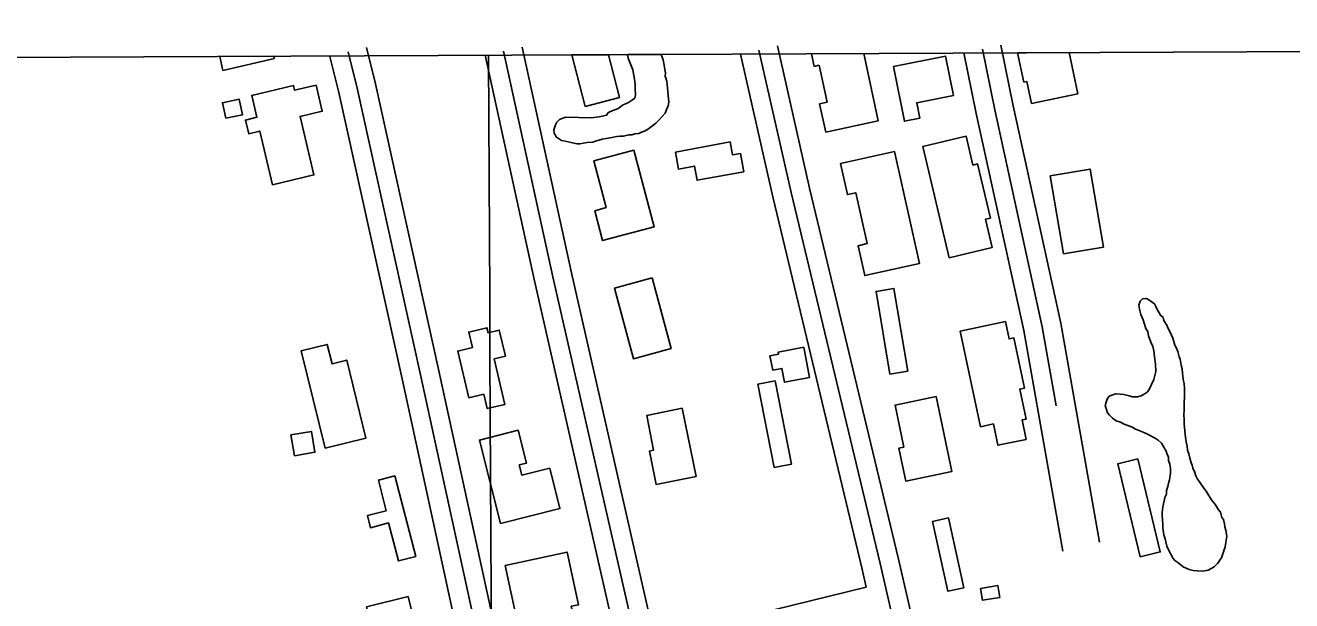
# Model space of a CAD drawing. Extents: x 3424494 to 3462436, y 522220 to 547718.
# Drawn here: x 3454557 to 3455564, y 545479 to 545936 of the extents above; entities that cross this region are included whole.
import ezdxf

# ---------------------------------------------------------------- set-up
doc = ezdxf.new("R2010")
doc.units = 0
for name, color, linetype in [('V-BLDG-OTLN', 7, 'Continuous'), ('V-GRID-FRAM', 7, 'Continuous'), ('V-GRID-MAJR', 7, 'Continuous'), ('V-ROAD-CNTR', 7, 'Continuous'), ('V-SITE-VEGE', 7, 'Continuous')]:
    doc.layers.add(name, color=color, linetype=linetype)

msp = doc.modelspace()

# ---------------------------------------------------------------- linework, layer by layer
at = {"layer": 'V-BLDG-OTLN'}
for p, q in [((3454991.3370854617, 545912.4075388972), (3455020.4304700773, 545912.5387184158)), ((3455002.093, 545871.3380000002), (3454991.3370854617, 545912.4075388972)), ((3455020.4304700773, 545912.5387184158), (3455029.352, 545878.478)), ((3455181.7766116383, 545913.2662140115), (3455223.373258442, 545913.4537696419)), ((3455183.951, 545903.275), (3455181.7766116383, 545913.2662140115)), ((3455223.373258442, 545913.4537696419), (3455234.997, 545860.081)), ((3455345.686573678, 545914.005269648), (3455386.776248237, 545914.1905393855)), ((3455350.595, 545890.854), (3455345.686573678, 545914.005269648)), ((3455386.776248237, 545914.1905393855), (3455393.6890000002, 545881.607)), ((3454711.5581807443, 545911.1460403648), (3454754.533305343, 545911.3398114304)), ((3454714.115, 545900.082), (3454711.5581807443, 545911.1460403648)), ((3454754.954, 545909.519), (3454714.115, 545900.082)), ((3454754.533305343, 545911.3398114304), (3454754.954, 545909.519)), ((3455187.9080000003, 545904.137), (3455183.951, 545903.275)), ((3455194.281, 545874.8690000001), (3455187.9080000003, 545904.137)), ((3455352.9620000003, 545891.356), (3455350.595, 545890.854)), ((3455356.696, 545873.7589999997), (3455352.9620000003, 545891.356)), ((3455029.352, 545878.478), (3455002.093, 545871.338)), ((3455188.373, 545873.5810000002), (3455194.281, 545874.8690000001)), ((3455193.292, 545850.998), (3455188.373, 545873.5810000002)), ((3455393.6890000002, 545881.607), (3455356.696, 545873.759)), ((3455234.997, 545860.081), (3455193.292, 545850.998))]:
    msp.add_line(p, q, dxfattribs=at)
for points in [[(3455247.052, 545903.128), (3455288.383, 545911.442), (3455294.668, 545880.202), (3455265.523, 545874.341), (3455267.987, 545862.1), (3455255.799, 545859.649)], [(3454753.427, 545809.26), (3454743.355, 545851.813), (3454734.558, 545849.73), (3454731.9760000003, 545860.652), (3454741.1, 545862.813), (3454736.983, 545880.206), (3454770.1920000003, 545888.067), (3454771.078, 545884.319), (3454788.132, 545888.353), (3454793.025, 545867.679), (3454775.434, 545863.515), (3454786.424, 545817.069)], [(3454716.298, 545862.028), (3454713.681, 545874.4), (3454727.061, 545877.233), (3454729.678, 545864.861)], [(3455073.676, 545835.253), (3455117.319, 545843.2710000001), (3455119.224, 545832.893), (3455125.356, 545834.02), (3455128, 545819.631), (3455090.97, 545812.827), (3455088.914, 545824.0210000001), (3455076.169, 545821.683)], [(3455291.346, 545751.26), (3455270.438, 545839.662), (3455304.8510000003, 545847.799), (3455310.272, 545824.871), (3455313.97, 545825.746), (3455324.149, 545782.713), (3455320.147, 545781.765), (3455325.4560000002, 545759.327)], [(3455040.7490000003, 545836.838), (3455056.971, 545775.805), (3455015.884, 545764.885), (3455009.568, 545788.6460000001), (3455018.77, 545791.0920000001), (3455008.865, 545828.363)], [(3455247.974, 545835.662), (3455267.843, 545746.767), (3455224.241, 545737.02), (3455218.923, 545760.828), (3455226.091, 545762.432), (3455217.0470000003, 545802.8960000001), (3455210.401, 545801.412), (3455204.896, 545826.031)], [(3455382.2770000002, 545754.363), (3455371.734, 545816.327), (3455403.335, 545821.703), (3455413.876, 545759.7390000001)], [(3455055.255, 545735.159), (3455070.271, 545679.039), (3455040.327, 545671.028), (3455025.323, 545727.149)], [(3455244.222, 545658.861), (3455233.228, 545724.437), (3455247.429, 545726.817), (3455258.4250000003, 545661.24)], [(3454909.574, 545639.921), (3454900.696, 545677.059), (3454912.37, 545679.85), (3454909.435, 545692.128), (3454923.9450000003, 545695.596), (3454924.881, 545691.682), (3454933.716, 545693.7930000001), (3454938.664, 545673.0920000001), (3454929.583, 545670.921), (3454938.228, 545634.762), (3454924.142, 545631.395), (3454921.426, 545642.753)], [(3455316.117, 545616.973), (3455300.146, 545692.929), (3455336.036, 545700.476), (3455338.9250000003, 545686.732), (3455342.835, 545687.553), (3455351.213, 545647.701), (3455347.4960000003, 545646.921), (3455352.508, 545623.088), (3455349.237, 545622.4), (3455352.487, 545606.936), (3455330.059, 545602.219), (3455326.4960000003, 545619.156)], [(3454795.366, 545599.974), (3454776.377, 545677.356), (3454797.031, 545682.425), (3454800.813, 545667.007), (3454812.489, 545669.873), (3454827.691, 545607.908)], [(3455180.328, 545656.075), (3455160.44, 545652.291), (3455158.341, 545663.34), (3455151.077, 545661.957), (3455148.904, 545673.383), (3455155.744, 545674.683), (3455155.4450000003, 545676.236), (3455175.757, 545680.098)], [(3455152.9960000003, 545653.446), (3455166.039, 545587.318), (3455152.281, 545584.604), (3455139.237, 545650.732)], [(3455280.9930000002, 545640.992), (3455293.376, 545581.313), (3455256.86, 545573.737), (3455251.4, 545600.06), (3455255.2600000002, 545600.861), (3455248.342, 545634.219)], [(3455079.225, 545631.667), (3455090.128, 545577.5430000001), (3455058.39, 545571.149), (3455053.055, 545597.631), (3455056.287, 545598.283), (3455051.044, 545625.99)], [(3454770.861, 545593.966), (3454768.058, 545610.454), (3454784.421, 545613.237), (3454787.225, 545596.751)], [(3454934.607, 545540.091), (3454918, 545606.387), (3454948.867, 545614.12), (3454955.382, 545588.127), (3454949.648, 545586.689), (3454951.708, 545578.466), (3454973.843, 545584.01), (3454981.877, 545551.932)], [(3455441.319, 545591.432), (3455459.1240000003, 545517.506), (3455443.187, 545513.6680000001), (3455425.38, 545587.596)], [(3454850.735, 545577.979), (3454867.381, 545513.995), (3454853.65, 545510.421), (3454845.8140000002, 545540.535), (3454831.363, 545536.775), (3454828.8710000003, 545546.356), (3454843.944, 545550.278), (3454837.6240000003, 545574.569)], [(3455290.697, 545544.5430000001), (3455302.889, 545488.987), (3455290.324, 545486.231), (3455278.132, 545541.787)], [(3454938.41, 545506.635), (3454987.6520000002, 545517.362), (3454996.75, 545475.608), (3454990.929, 545474.34), (3454995.0700000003, 545455.328), (3454970.926, 545450.069), (3454966.759, 545469.197), (3454947.481, 545465.001)], [(3455316.268, 545488.504), (3455329.953, 545490.851), (3455331.569, 545481.416), (3455317.884, 545479.073)], [(3454861.448, 545481.987), (3454872.741, 545435.817), (3454827.994, 545424.87), (3454822.909, 545445.658), (3454834.466, 545448.486), (3454828.261, 545473.8690000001)]]:
    msp.add_lwpolyline(points, close=True, dxfattribs=at)
at = {"layer": 'V-GRID-FRAM'}
msp.add_lwpolyline([(3428547.811, 545793.176), (3460200.678, 545935.8960000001)], dxfattribs=at)
at = {"layer": 'V-GRID-MAJR'}
msp.add_spline([(3455012.474, 527729.317), (3454983.3910000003, 533788.3150000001), (3454954.3000000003, 539849.246), (3454925.2090000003, 545910.191), (3454925.2, 545912.109)], degree=3, dxfattribs=at)
at = {"layer": 'V-ROAD-CNTR'}
for points in [[(3454813.627334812, 545914.8211440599), (3454820.70332066, 545885.8862019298), (3454871.155219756, 545658.2236572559), (3454934.087093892, 545369.024235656), (3454993.296975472, 545109.2137552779)], [(3454828.1983056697, 545918.3841369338), (3454835.312291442, 545889.2911951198), (3454885.806190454, 545661.4406508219), (3454937.3930872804, 545424.378124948)], [(3454922.54311698, 545912.1751493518), (3454961.7460385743, 545732.793508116), (3455027.696906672, 545442.9300878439)], [(3454937.197087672, 545915.378142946), (3454976.386009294, 545736.058501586), (3455057.313847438, 545380.371212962), (3455117.9577261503, 545124.981723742), (3455172.264617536, 544883.8192060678), (3455239.035483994, 544588.0847975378)], [(3454951.851058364, 545918.5811365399), (3454991.025980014, 545739.3234950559), (3455057.089847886, 545448.968075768)], [(3455125.538710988, 545912.9851477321), (3455151.165659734, 545799.6743743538), (3455221.781518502, 545504.8889639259), (3455225.31751143, 545489.5369946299)], [(3455140.169681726, 545916.294141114), (3455165.7746305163, 545803.07636755), (3455236.383489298, 545508.3199570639), (3455271.778418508, 545354.6792643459), (3455317.4453271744, 545145.9876817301), (3455354.370253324, 544985.010003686), (3455425.365111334, 544669.777634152)], [(3455154.800652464, 545919.603134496), (3455180.3836012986, 545806.4783607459), (3455250.985460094, 545511.750950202), (3455280.8774003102, 545381.998209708)], [(3455303.00735605, 545914.0851455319), (3455312.9113362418, 545865.7172422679), (3455350.551260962, 545693.4795867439), (3455381.723766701, 545518.0143963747)], [(3455317.70232666, 545917.094139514), (3455327.5863068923, 545868.8232360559), (3455365.2682315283, 545696.393580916), (3455376.40720925, 545633.6967063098)], [(3455332.3972972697, 545920.1031334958), (3455342.261277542, 545871.9292298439), (3455379.985202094, 545699.307575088), (3455410.9147424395, 545525.2249231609)], [(3454799.056363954, 545911.258151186), (3454806.0943498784, 545882.48120874), (3454856.5042490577, 545655.0066636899), (3454908.004146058, 545418.341137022)], [(3455057.08784789, 545448.9670757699), (3455078.6668047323, 545453.4000669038), (3455225.31751143, 545489.5369946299)]]:
    msp.add_lwpolyline(points, dxfattribs=at)
at = {"layer": 'V-SITE-VEGE'}
for p, q in [((3455035.555, 545912.108), (3455035.8159545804, 545912.6080902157)), ((3455036.286, 545909.784), (3455035.555, 545912.108)), ((3455035.8159545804, 545912.6080902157), (3455062.487914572, 545912.728351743)), ((3455062.487914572, 545912.728351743), (3455064.0160000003, 545908.545)), ((3455039.985, 545900.471), (3455036.286, 545909.784)), ((3455064.0160000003, 545908.545), (3455064.716, 545904.295)), ((3455064.716, 545904.295), (3455065.427, 545900.813)), ((3455041.377, 545891.583), (3455039.985, 545900.471)), ((3455065.427, 545900.813), (3455065.767, 545898.108)), ((3455065.767, 545898.108), (3455065.722, 545895.4130000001)), ((3455065.722, 545895.4130000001), (3455066.8140000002, 545891.5399999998)), ((3455041.7090000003, 545888.495), (3455041.377, 545891.583)), ((3455041.6580000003, 545885.412), (3455041.7090000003, 545888.495)), ((3455041.965, 545880.782), (3455041.6580000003, 545885.412)), ((3455066.8140000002, 545891.5399999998), (3455067.154, 545888.837)), ((3455067.154, 545888.837), (3455068.4620000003, 545874.937)), ((3455028.684, 545870.214), (3455031.805, 545872.473)), ((3455031.805, 545872.473), (3455036.466, 545874.7069999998)), ((3455036.466, 545874.7069999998), (3455039.5810000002, 545876.581)), ((3455039.5810000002, 545876.581), (3455041.535, 545878.0909999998)), ((3455041.535, 545878.091), (3455041.965, 545880.782)), ((3455068.024, 545871.863), (3455066.828, 545869.569)), ((3455068.4620000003, 545874.937), (3455068.024, 545871.863)), ((3454981.506, 545860.9879999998), (3454984.224, 545862.0979999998)), ((3454984.224, 545862.0979999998), (3454986.548, 545862.829)), ((3454986.548, 545862.829), (3455006.969, 545862.485)), ((3455006.969, 545862.485), (3455010.83, 545862.807)), ((3455010.83, 545862.807), (3455013.148, 545863.1529999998)), ((3455013.148, 545863.1529999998), (3455019.339, 545864.5919999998)), ((3455019.339, 545864.5920000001), (3455020.142, 545866.503)), ((3455020.142, 545866.503), (3455024.029, 545868.365)), ((3455024.029, 545868.3649999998), (3455026.3510000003, 545869.098)), ((3455026.3510000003, 545869.098), (3455028.684, 545870.214)), ((3455065.614, 545866.122), (3455060.899, 545860.806)), ((3455066.828, 545869.569), (3455065.614, 545866.122)), ((3454977.134, 545852.968), (3454978.352, 545856.8019999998)), ((3454977.472, 545850.265), (3454977.134, 545852.968)), ((3454978.352, 545856.8019999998), (3454979.548, 545859.093)), ((3454979.548, 545859.093), (3454981.506, 545860.9879999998)), ((3455049.184, 545851.753), (3455046.86, 545851.02)), ((3455052.299, 545853.627), (3455049.184, 545851.7529999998)), ((3455058.157, 545858.156), (3455052.299, 545853.6270000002)), ((3455060.899, 545860.806), (3455058.157, 545858.156)), ((3454979.348, 545847.15), (3454977.472, 545850.265)), ((3454983.1550000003, 545844.387), (3454979.348, 545847.1500000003)), ((3454986.231, 545843.951), (3454983.1550000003, 545844.3869999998)), ((3454990.835, 545842.716), (3454986.231, 545843.951)), ((3454995.4450000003, 545841.866), (3454990.835, 545842.716)), ((3454998.142, 545841.823), (3454995.4450000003, 545841.866)), ((3455000.46, 545842.1689999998), (3454998.142, 545841.823)), ((3455003.555, 545842.888), (3455000.46, 545842.1689999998)), ((3455008.186, 545843.1949999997), (3455003.555, 545842.888)), ((3455010.125, 545843.932), (3455008.186, 545843.1949999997)), ((3455015.546, 545845.3819999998), (3455010.125, 545843.932)), ((3455018.643, 545846.103), (3455015.546, 545845.3819999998)), ((3455023.2770000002, 545846.795), (3455018.643, 545846.103)), ((3455027.144, 545847.4999999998), (3455023.2770000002, 545846.7949999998)), ((3455029.847, 545847.84), (3455027.144, 545847.5)), ((3455032.544, 545847.795), (3455029.847, 545847.84)), ((3455036.802, 545848.878), (3455032.544, 545847.795)), ((3455039.114, 545848.839), (3455036.802, 545848.878)), ((3455041.441, 545849.5719999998), (3455039.114, 545848.8389999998)), ((3455044.529, 545849.904), (3455041.441, 545849.572)), ((3455046.86, 545851.02), (3455044.529, 545849.904))]:
    msp.add_line(p, q, dxfattribs=at)
for points in [[(3455455.286, 545666.7390000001), (3455454.615, 545672.533), (3455453.923, 545677.17), (3455453.21, 545680.649), (3455451.725, 545684.143), (3455449.884, 545689.187), (3455449.171, 545692.665), (3455447.67, 545695.004), (3455446.199, 545699.268), (3455445.475, 545701.977), (3455443.619, 545706.247), (3455442.536, 545710.509), (3455442.2, 545713.595), (3455443.023, 545716.665), (3455444.983, 545718.558), (3455448.071, 545718.892), (3455449.978, 545717.704), (3455451.887, 545716.5160000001), (3455454.551, 545714.544), (3455455.674, 545712.598), (3455456.413, 545710.659), (3455459.411, 545705.598), (3455461.306, 545703.638), (3455462.037, 545701.314), (3455464.289, 545697.805), (3455465.021, 545695.483), (3455466.524, 545693.144), (3455468.007, 545689.65), (3455469.123, 545687.3200000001), (3455470.575, 545681.898), (3455471.697, 545679.953), (3455473.184, 545676.844), (3455474.271, 545672.586), (3455475.009, 545670.647), (3455475.703, 545666.01), (3455476.4220000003, 545662.916), (3455476.747, 545659.4400000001)], [(3455476.747, 545659.4400000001), (3455477.44, 545654.801), (3455478.146, 545650.939), (3455478.474, 545647.463), (3455478.1750000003, 545629.74), (3455477.7430000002, 545627.049), (3455478.0500000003, 545622.416), (3455477.9930000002, 545618.951), (3455478.679, 545613.929), (3455479.004, 545610.454), (3455479.684, 545605.047), (3455480.397, 545601.568), (3455480.731, 545598.477), (3455481.835, 545595.377), (3455482.5470000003, 545591.895), (3455483.643, 545588.407), (3455484.382, 545586.47), (3455485.111, 545584.143), (3455486.596, 545580.649), (3455487.321, 545577.9400000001), (3455488.818, 545575.216), (3455490.328, 545573.264), (3455493.7090000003, 545568.198), (3455495.597, 545565.853), (3455497.092, 545563.129), (3455499.72, 545558.846), (3455503.122, 545554.933), (3455505.3680000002, 545551.042), (3455506.878, 545549.088), (3455507.961, 545544.832), (3455509.4790000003, 545543.265), (3455510.1890000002, 545539.784), (3455510.535, 545537.465), (3455511.2600000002, 545534.756), (3455511.955, 545530.1190000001), (3455510.654, 545521.6630000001), (3455507.805, 545512.844), (3455504.647, 545508.273), (3455501.9050000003, 545505.621), (3455497.236, 545503.002), (3455492.984, 545502.303), (3455488.362, 545502.381), (3455485.286, 545502.817), (3455482.216, 545503.6410000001), (3455477.239, 545505.652), (3455473.059, 545509.191), (3455470.773, 545510.772), (3455469.258, 545512.338), (3455465.895, 545518.562), (3455464.412, 545522.054), (3455462.969, 545527.86), (3455461.865, 545530.963), (3455461.191, 545536.755), (3455461.236, 545539.454), (3455460.583, 545546.401), (3455460.628, 545549.098), (3455461.076, 545552.944), (3455462.7490000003, 545560.6240000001), (3455463.952, 545563.303), (3455464.003, 545566.383), (3455465.2090000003, 545569.449), (3455465.639, 545572.142), (3455466.4560000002, 545574.823), (3455467.318, 545580.203), (3455467.378, 545583.672), (3455466.665, 545587.152), (3455465.561, 545590.255), (3455465.606, 545592.952), (3455464.482, 545594.897), (3455463.757, 545597.609), (3455460.009, 545603.837), (3455457.349, 545606.194), (3455455.063, 545607.777), (3455448.573, 545611.353), (3455445.509, 545612.561), (3455439.005, 545615.367), (3455437.098, 545616.557), (3455431.737, 545618.574), (3455429.824, 545619.377), (3455427.528, 545620.571), (3455424.0810000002, 545621.786), (3455421.032, 545623.7660000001), (3455418.758, 545626.117), (3455417.251, 545628.069), (3455416.153, 545631.555), (3455415.416, 545633.4940000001), (3455416.237, 545636.564), (3455417.046, 545638.8640000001), (3455418.627, 545641.149), (3455423.667, 545642.991), (3455427.137, 545642.933), (3455430.215, 545642.497), (3455434.438, 545641.653), (3455437.123, 545640.836), (3455440.975, 545640.773), (3455444.0700000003, 545641.491), (3455448.3540000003, 545644.117), (3455449.929, 545646.018), (3455453.9250000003, 545654.429), (3455455.575, 545660.954), (3455455.286, 545666.7390000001)]]:
    msp.add_lwpolyline(points, dxfattribs=at)

doc.saveas('drawing.dxf')
